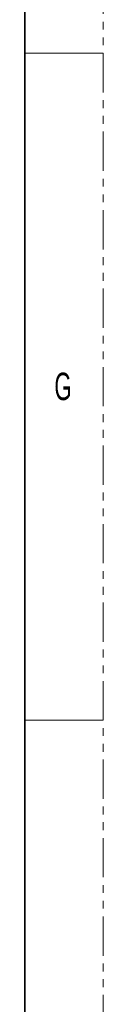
# Model space of a CAD drawing. Header units: millimetres. Extents: x 0 to 1118, y 0 to 864.
# Tile 396 of 397: x 1105 to 1118, y 602 to 761. Entities that reach past the tile are written whole.
import ezdxf

# ---------------------------------------------------------------- set-up
doc = ezdxf.new("R2010")
doc.units = ezdxf.units.MM
doc.linetypes.add('PHANTOM', pattern=[12.7, 6.35, -1.27, 1.27, -1.27, 1.27, -1.27])
doc.styles.add('SLDTEXTSTYLE3', font='TXT', dxfattribs={"width": 0.6})

msp = doc.modelspace()

# ---------------------------------------------------------------- linework, layer by layer
at = {"color": 7, "linetype": 'PHANTOM', "lineweight": 18}
msp.add_line((1117.6, 0), (1117.6, 863.6), dxfattribs=at)
at = {"color": 7, "linetype": 'Continuous', "lineweight": 35}
msp.add_line((1104.9, 838.2), (1104.9, 25.4), dxfattribs=at)
at = {"color": 7, "linetype": 'Continuous', "lineweight": 18}
for p, q in [((1104.9, 755.65), (1117.6, 755.65)), ((1104.9, 647.7), (1117.6, 647.7))]:
    msp.add_line(p, q, dxfattribs=at)

# ---------------------------------------------------------------- texts
at = {"color": 7, "linetype": 'Continuous', "lineweight": 0, "insert": (1109.6943, 703.9477), "char_height": 4.445, "attachment_point": 1, "style": 'SLDTEXTSTYLE3'}
msp.add_mtext('G', dxfattribs=at)

doc.saveas('drawing.dxf')
